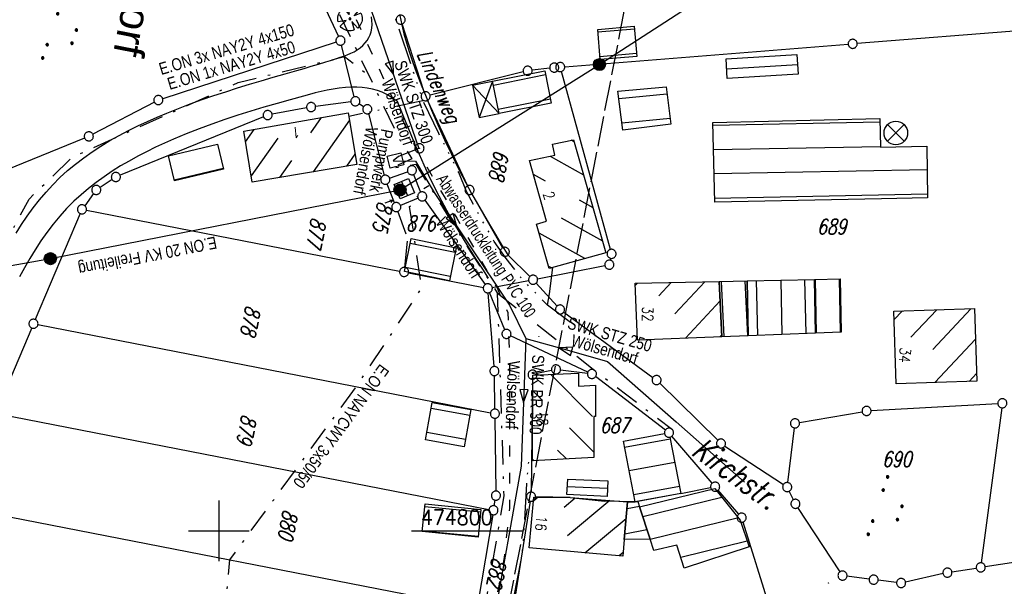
# Model space of a CAD drawing. Extents: x 510526 to 513920, y 467229 to 478797.
# Tile 298 of 467: x 512067 to 512230, y 474791 to 474884. Entities that reach past the tile are written whole.
import ezdxf
from ezdxf.enums import TextEntityAlignment as Align

# ---------------------------------------------------------------- set-up
doc = ezdxf.new("R2010")
doc.units = 0
doc.header["$LTSCALE"] = 10
doc.header["$MEASUREMENT"] = 0
for name, pattern in [('ACAD_ISO03W100', [30, 12, -18]), ('ACAD_ISO14W100', [25.5, 12, -3, 0.5, -3, 0.5, -3, 0.5, -3]), ('LT00', [0]), ('LT08', [0.42, 0.2, -0.1, 0.02, -0.1]), ('LT14', [0.6, 0.5, -0.1])]:
    doc.linetypes.add(name, pattern=pattern)
doc.layers.get('0').update_dxf_attribs({"linetype": 'LT00'})
doc.layers.add('-BLATT_90-RAND', color=7, linetype='LT14', plot=False)
for name, color, linetype in [('ABWASSERLTG', 24, 'LT00'), ('ABWASSERLTG_FLIEßPF', 26, 'Continuous'), ('ABWASSERLTG_TEXT', 26, 'Continuous'), ('DFK_BEB_SCHR', 254, 'LT00'), ('DFK_BEBAUUNG', 250, 'LT00'), ('DFK_BES-NAME', 255, 'LT00'), ('DFK_BES-WEGE', 255, 'LT00'), ('DFK_FLUR_NR', 250, 'LT00'), ('DFK_GZPKT', 250, 'LT00'), ('DFK_KATASTER', 250, 'LT00'), ('DFK_NUTZUNG', 250, 'LT00'), ('DFK_TOPO-ANL', 252, 'LT00'), ('DFK_TOPO-SYM', 252, 'LT00'), ('ORTSNAMEN', 152, 'Continuous'), ('STROM_FREILTG', 80, 'STROMFREILEITUNG'), ('STROM_TEXT', 80, 'Continuous'), ('STROM_UNTER', 80, 'LT08'), ('TELEKOM', 210, 'ACAD_ISO14W100'), ('V90_AFBR_BAB', 250, 'LT00'), ('V90_BAUM', 250, 'LT00'), ('V90_KA_PRUF', 182, 'LT00'), ('V90_RASTER', 250, 'LT00'), ('WASSERLTG', 130, 'ACAD_ISO03W100')]:
    doc.layers.add(name, color=color, linetype=linetype)
doc.styles.add('Arial', font='ARIAL.TTF')
doc.styles.get("Standard").update_dxf_attribs({"font": 'romans.shx'})
doc.styles.add('Strom', font='txt.shx')
doc.styles.add('Versorgungsltg', font='ARIAL.TTF', dxfattribs={"width": 0.8, "height": 2})
doc.linetypes.add('STROMFREILEITUNG', pattern='A,12.7,-5.5,["xx",Strom,S=2.5,R=0,X=-2.6,Y=-0.85],-4.35', length=22.55)

# ---------------------------------------------------------------- blocks, each defined once
blk = doc.blocks.new('SYMB7111')
at = {"color": 0, "linetype": 'ByBlock'}
for p, q in [((-0.13, 0.202919), (-0.13, 0.177081)), ((-0.125, 0.172895), (-0.125, 0.207105)), ((-0.12, 0.209164), (-0.12, 0.170836)), ((-0.115, 0.170204), (-0.115, 0.209796)), ((-0.11, 0.209164), (-0.11, 0.170836)), ((-0.105, 0.172895), (-0.105, 0.207105)), ((-0.1, 0.202919), (-0.1, 0.177081)), ((-0.095, 0.189874), (-0.095, 0.190146)), ((0.1, 0.202919), (0.1, 0.177081)), ((0.105, 0.172895), (0.105, 0.207105)), ((0.11, 0.209164), (0.11, 0.170836)), ((0.115, 0.170204), (0.115, 0.209796)), ((0.12, 0.209164), (0.12, 0.170836)), ((0.125, 0.172895), (0.125, 0.207105)), ((0.13, 0.202919), (0.13, 0.177081)), ((0.135, 0.189874), (0.135, 0.190146)), ((-0.515, -0.177081), (-0.515, -0.202919)), ((-0.51, -0.207105), (-0.51, -0.172895)), ((-0.505, -0.170836), (-0.505, -0.209164)), ((-0.5, -0.209796), (-0.5, -0.170204)), ((-0.495, -0.170836), (-0.495, -0.209164)), ((-0.49, -0.207105), (-0.49, -0.172895)), ((-0.485, -0.177081), (-0.485, -0.202919)), ((-0.48, -0.190126), (-0.48, -0.189854)), ((-0.285, -0.177081), (-0.285, -0.202919)), ((-0.28, -0.207105), (-0.28, -0.172895)), ((-0.275, -0.170836), (-0.275, -0.209164)), ((-0.27, -0.209796), (-0.27, -0.170204)), ((-0.265, -0.170836), (-0.265, -0.209164)), ((-0.26, -0.207105), (-0.26, -0.172895)), ((-0.255, -0.177081), (-0.255, -0.202919)), ((-0.25, -0.190126), (-0.25, -0.189854)), ((0.255, -0.177081), (0.255, -0.202919)), ((0.26, -0.207105), (0.26, -0.172895)), ((0.265, -0.170836), (0.265, -0.209164)), ((0.27, -0.209796), (0.27, -0.170204)), ((0.275, -0.170836), (0.275, -0.209164)), ((0.28, -0.207105), (0.28, -0.172895)), ((0.285, -0.177081), (0.285, -0.202919)), ((0.29, -0.190126), (0.29, -0.189854)), ((0.485, -0.177081), (0.485, -0.202919)), ((0.49, -0.207105), (0.49, -0.172895)), ((0.495, -0.170836), (0.495, -0.209164)), ((0.5, -0.209796), (0.5, -0.170204)), ((0.505, -0.170836), (0.505, -0.209164)), ((0.51, -0.207105), (0.51, -0.172895)), ((0.515, -0.177081), (0.515, -0.202919)), ((0.52, -0.190126), (0.52, -0.189854))]:
    blk.add_line(p, q, dxfattribs=at)
for points in [[(-0.095, 0.19), (-0.096981, 0.198678), (-0.10253, 0.205637), (-0.11055, 0.209499), (-0.11945, 0.209499), (-0.12747, 0.205637), (-0.133019, 0.198678), (-0.135, 0.19), (-0.133019, 0.181322), (-0.12747, 0.174363), (-0.11945, 0.170501), (-0.11055, 0.170501), (-0.10253, 0.174363), (-0.096981, 0.181322), (-0.095, 0.19)], [(0.135, 0.19), (0.133019, 0.198678), (0.12747, 0.205637), (0.11945, 0.209499), (0.11055, 0.209499), (0.10253, 0.205637), (0.096981, 0.198678), (0.095, 0.19), (0.096981, 0.181322), (0.10253, 0.174363), (0.11055, 0.170501), (0.11945, 0.170501), (0.12747, 0.174363), (0.133019, 0.181322), (0.135, 0.19)], [(-0.48, -0.19), (-0.481981, -0.181322), (-0.48753, -0.174363), (-0.49555, -0.170501), (-0.50445, -0.170501), (-0.51247, -0.174363), (-0.518019, -0.181322), (-0.52, -0.19), (-0.518019, -0.198678), (-0.51247, -0.205637), (-0.50445, -0.209499), (-0.49555, -0.209499), (-0.48753, -0.205637), (-0.481981, -0.198678), (-0.48, -0.19)], [(-0.25, -0.19), (-0.251981, -0.181322), (-0.25753, -0.174363), (-0.26555, -0.170501), (-0.27445, -0.170501), (-0.28247, -0.174363), (-0.288019, -0.181322), (-0.29, -0.19), (-0.288019, -0.198678), (-0.28247, -0.205637), (-0.27445, -0.209499), (-0.26555, -0.209499), (-0.25753, -0.205637), (-0.251981, -0.198678), (-0.25, -0.19)], [(0.29, -0.19), (0.288019, -0.181322), (0.28247, -0.174363), (0.27445, -0.170501), (0.26555, -0.170501), (0.25753, -0.174363), (0.251981, -0.181322), (0.25, -0.19), (0.251981, -0.198678), (0.25753, -0.205637), (0.26555, -0.209499), (0.27445, -0.209499), (0.28247, -0.205637), (0.288019, -0.198678), (0.29, -0.19)], [(0.52, -0.19), (0.518019, -0.181322), (0.51247, -0.174363), (0.50445, -0.170501), (0.49555, -0.170501), (0.48753, -0.174363), (0.481981, -0.181322), (0.48, -0.19), (0.481981, -0.198678), (0.48753, -0.205637), (0.49555, -0.209499), (0.50445, -0.209499), (0.51247, -0.205637), (0.518019, -0.198678), (0.52, -0.19)]]:
    blk.add_lwpolyline(points, dxfattribs=at)
blk = doc.blocks.new('SYMB7301')
at = {"color": 0, "linetype": 'ByBlock'}
for p, q in [((-0.128693, 0), (0, 0.128693)), ((0, -0.128693), (-0.128693, 0)), ((0, 0.128693), (0.128693, 0)), ((0.128693, 0), (0, -0.128693)), ((0.000059, -0.009738), (0.000059, 0.009897)), ((-0.00901, -0.004339), (-0.002225, -0.009749))]:
    blk.add_line(p, q, dxfattribs=at)
for points in [[(-0.002225, 0.009749), (-0.00901, 0.004339), (-0.00901, -0.004339)], [(0.01, 0), (0.006235, 0.007818), (-0.002225, 0.009749)], [(-0.002225, -0.009749), (0.006235, -0.007818), (0.01, 0)]]:
    blk.add_lwpolyline(points, dxfattribs=at)
blk = doc.blocks.new('SYMB7060')
at = {"color": 0, "linetype": 'ByBlock'}
for p, q in [((-0.26, 0), (0, 0)), ((-0.08, 0.045), (0, 0)), ((0, 0), (-0.08, -0.045))]:
    blk.add_line(p, q, dxfattribs=at)
blk = doc.blocks.new('SYMB7010')
at = {"color": 0, "linetype": 'ByBlock'}
for points in [[(-0.031408, 0.499213), (-0.093728, 0.49134), (-0.15457, 0.475719), (-0.212975, 0.452595), (-0.268021, 0.422333), (-0.31884, 0.385411), (-0.36463, 0.342411), (-0.40467, 0.29401), (-0.438329, 0.240973), (-0.465074, 0.184136), (-0.484486, 0.124395), (-0.496256, 0.062692), (-0.5002, 0)], [(-0.5002, 0), (-0.496256, -0.062692), (-0.484486, -0.124395), (-0.465075, -0.184136), (-0.438329, -0.240973), (-0.404671, -0.29401), (-0.36463, -0.342411), (-0.31884, -0.385411), (-0.268021, -0.422333), (-0.212975, -0.452595), (-0.154571, -0.475719), (-0.093728, -0.49134), (-0.031408, -0.499213), (0.031408, -0.499213)], [(0.5002, 0), (0.496256, 0.062692), (0.484485, 0.124395), (0.465074, 0.184136), (0.438329, 0.240973), (0.40467, 0.29401), (0.36463, 0.342411), (0.31884, 0.385411), (0.268021, 0.422333), (0.212975, 0.452595), (0.15457, 0.475719), (0.093728, 0.49134), (0.031408, 0.499213), (-0.031408, 0.499213)], [(0.031408, -0.499213), (0.093728, -0.491341), (0.15457, -0.475719), (0.212975, -0.452595), (0.268021, -0.422333), (0.31884, -0.385411), (0.36463, -0.342411), (0.404671, -0.294011), (0.438329, -0.240974), (0.465075, -0.184136), (0.484486, -0.124395), (0.496256, -0.062692), (0.500201, 0)]]:
    blk.add_lwpolyline(points, dxfattribs=at)
blk = doc.blocks.new('SYMB1122')
at = {"color": 0, "linetype": 'ByBlock'}
for p, q in [((0.311075, 0.391979), (0.09863, 0.092887)), ((0.09863, 0.092887), (0.418246, 0.260377)), ((-0.475333, -0.172973), (-0.166954, -0.06134)), ((-0.166954, -0.06134), (-0.386962, -0.319059)), ((0.008901, -0.038997), (0.02494, -0.031273)), ((0.377481, -0.336756), (0.093097, -0.145464)), ((0.093097, -0.145464), (0.215406, -0.456826)), ((0.022929, -0.501191), (-0.043246, -0.49913))]:
    blk.add_line(p, q, dxfattribs=at)
for points in [[(-0.316355, 0.394287, 0), (-0.266036, 0.429988, 0), (-0.211684, 0.459185, 0), (-0.154136, 0.481431, 0), (-0.094277, 0.496382, 0), (-0.033028, 0.50381, 0), (0.028669, 0.503599, 0)], [(0.028669, 0.503599, 0), (0.089866, 0.495753, 0), (0.149621, 0.480392, 0), (0.207015, 0.457753, 0), (0.261166, 0.428184, 0), (0.31124, 0.39214, 0)], [(-0.508141, 0.010932, 0), (-0.503002, 0.073258, 0), (-0.489922, 0.134413, 0), (-0.469118, 0.19339, 0), (-0.440931, 0.249215, 0), (-0.405825, 0.300971, 0)], [(-0.475728, -0.172816, 0), (-0.494391, -0.113127, 0), (-0.505255, -0.05154, 0), (-0.508141, 0.010932, 0)], [(-0.316293, 0.394214, 0), (-0.150355, 0.155979, 0), (-0.405806, 0.30112, 0)], [(-0.02494, 0.031273, 0), (-0.036039, 0.017355, 0), (-0.04, 0, 0)], [(-0.04, 0, 0), (-0.036039, -0.017355, 0), (-0.02494, -0.031273, 0), (-0.008901, -0.038997, 0), (0.008901, -0.038997, 0)], [(0.008901, 0.038997, 0), (-0.008901, 0.038997, 0), (-0.02494, 0.031273, 0)], [(0.04, 0, 0), (0.036039, 0.017355, 0), (0.02494, 0.031273, 0), (0.008901, 0.038997, 0)], [(0.02494, -0.031273, 0), (0.036039, -0.017355, 0), (0.04, 0, 0)], [(0.418338, 0.260323, 0), (0.450658, 0.204641, 0), (0.475368, 0.14519, 0), (0.492037, 0.083003, 0), (0.500376, 0.019163, 0), (0.500238, -0.045218, 0), (0.491628, -0.109022, 0), (0.474694, -0.171137, 0), (0.449731, -0.230483, 0), (0.417173, -0.286026, 0), (0.377588, -0.336801, 0)], [(-0.043246, -0.49913, 0), (-0.108608, -0.48859, 0), (-0.172076, -0.469745, 0), (-0.232599, -0.442906, 0), (-0.289176, -0.408519, 0), (-0.340869, -0.367153, 0), (-0.386823, -0.319492, 0)], [(0.215414, -0.456858, 0), (0.153338, -0.479878, 0), (0.088821, -0.494738, 0), (0.022929, -0.501191, 0)]]:
    blk.add_polyline3d(points, dxfattribs=at)
blk = doc.blocks.new('SYMB0003')
at = {"color": 0, "linetype": 'ByBlock'}
for p, q in [((-0.015712, 0), (0.010166, 0.012015)), ((0, -0.021257), (-0.015712, 0)), ((0.010166, 0.012015), (0, -0.021257))]:
    blk.add_line(p, q, dxfattribs=at)
for points in [[(-0.031395, 0.499013), (-0.093691, 0.491144), (-0.154509, 0.475528), (-0.21289, 0.452414), (-0.267913, 0.422164), (-0.318712, 0.385257), (-0.364484, 0.342274), (-0.404509, 0.293893), (-0.438154, 0.240877), (-0.464888, 0.184062), (-0.484292, 0.124345), (-0.496058, 0.062667), (-0.5, 0)], [(-0.5, 0), (-0.496058, -0.062667), (-0.484292, -0.124345), (-0.464888, -0.184062), (-0.438154, -0.240877), (-0.404509, -0.293893), (-0.364485, -0.342274), (-0.318712, -0.385257), (-0.267914, -0.422164), (-0.21289, -0.452414), (-0.154509, -0.475529), (-0.093691, -0.491144), (-0.031395, -0.499014), (0.031395, -0.499014)], [(0.5, 0), (0.496057, 0.062667), (0.484292, 0.124345), (0.464888, 0.184062), (0.438153, 0.240877), (0.404509, 0.293893), (0.364484, 0.342274), (0.318712, 0.385257), (0.267913, 0.422164), (0.21289, 0.452414), (0.154509, 0.475528), (0.093691, 0.491144), (0.031395, 0.499013), (-0.031395, 0.499013)], [(0.031395, -0.499014), (0.093691, -0.491144), (0.154509, -0.475529), (0.21289, -0.452414), (0.267914, -0.422164), (0.318712, -0.385257), (0.364485, -0.342274), (0.404509, -0.293893), (0.438154, -0.240877), (0.464889, -0.184062), (0.484292, -0.124345), (0.496058, -0.062667), (0.5, 0)]]:
    blk.add_lwpolyline(points, dxfattribs=at)
blk = doc.blocks.new('ABWASSER-FLIEßPF')
at = {"layer": 'ABWASSERLTG_FLIEßPF'}
for p, q in [((0, 0), (-0.211, 0.07)), ((-0.211, 0.07), (-0.211, -0.07)), ((-0.211, -0.07), (0, 0))]:
    blk.add_line(p, q, dxfattribs=at)

msp = doc.modelspace()

# ---------------------------------------------------------------- hatches: boundary and pattern name
at = {"layer": 'STROM_TEXT'}
h = msp.add_hatch(color=256, dxfattribs=at)
edge = h.paths.add_edge_path()
edge.add_arc((512162.86, 474877), 1, 0, 360)
h = msp.add_hatch(color=256, dxfattribs=at)
edge = h.paths.add_edge_path()
edge.add_arc((512129.93, 474856.3), 1, 0, 360)
h = msp.add_hatch(color=256, dxfattribs=at)
edge = h.paths.add_edge_path()
edge.add_arc((512072.17, 474844.96), 1, 0, 360)

# ---------------------------------------------------------------- linework, layer by layer
at = {"layer": '-BLATT_90-RAND'}
msp.add_lwpolyline([(512002.38, 475543.56), (511825.98, 474635.53), (512107.72, 474580.8), (512284.11, 475488.83), (512002.38, 475543.56)], dxfattribs=at)
at = {"layer": 'ABWASSERLTG', "flags": 128}
for points in [[(512145.63, 475103.89), (512130.18, 475070.06), (512110.89, 475034.41), (512093.89, 474999.56), (512088.34, 474982.69), (512088.78, 474966.09), (512096.36, 474941.03), (512121.78, 474895.77), (512133.06, 474863.16), (512129.65, 474861.85), (512128.79, 474861.13)], [(512127.8, 474861.89), (512130.06, 474862.45), (512130.57, 474860.47), (512128.31, 474859.91), (512127.8, 474861.89)], [(512128.79, 474861.13), (512132.48, 474861.06), (512135.57, 474855.88), (512141.26, 474847.39), (512148.03, 474837.28), (512150.73, 474831.77)], [(512150.73, 474831.77), (512149.95, 474810.69), (512140.58, 474758.05), (512120.99, 474710.99), (512104.7, 474679.95), (512087.15, 474624.38), (512071.07, 474578.68)], [(512150.73, 474831.77), (512157.47, 474829.88), (512164.2, 474827.99), (512175.52, 474818.02), (512186.84, 474808.04)]]:
    msp.add_lwpolyline(points, dxfattribs=at)
at = {"layer": 'DFK_BEB_SCHR'}
for p, q in [((512168.64, 474882.85), (512162.62, 474882.34)), ((512162.95, 474878.35), (512168.98, 474878.86)), ((512183.88, 474876.31), (512195.59, 474877.03)), ((512153.98, 474875.29), (512145.37, 474873.57)), ((512174.02, 474872.12), (512166.08, 474871.37)), ((512146.16, 474869.65), (512154.76, 474871.37)), ((512115.2, 474865.71), (512116.98, 474868.24)), ((512121.57, 474867.82), (512115.59, 474859.3)), ((512166.58, 474867.4), (512174.53, 474868.15)), ((512209.21, 474867.49), (512181.62, 474866.97)), ((512104.4, 474864.25), (512105.83, 474866.28)), ((512109.72, 474864.86), (512105.35, 474858.63)), ((512158.71, 474864.24), (512158.22, 474864.51)), ((512099.78, 474863.79), (512091.71, 474861.86)), ((512181.71, 474862.97), (512209.29, 474863.49)), ((512110.05, 474858.36), (512112.03, 474861.18)), ((512121.14, 474860.24), (512122.52, 474862.21)), ((512154.72, 474861.88), (512160.26, 474858.8)), ((512092.64, 474857.97), (512100.71, 474859.9)), ((512216.98, 474859.64), (512181.8, 474858.97)), ((512130.16, 474857.72), (512131.14, 474855.36)), ((512153.95, 474857.73), (512151.95, 474858.85)), ((512161.81, 474853.36), (512159.56, 474854.61)), ((512181.89, 474854.97), (512217.04, 474855.64)), ((512156.57, 474851.7), (512163.37, 474847.92)), ((512160.45, 474844.96), (512152.9, 474849.16)), ((512139.02, 474845.98), (512131.62, 474847.48)), ((512130.83, 474843.56), (512138.23, 474842.06)), ((512154.44, 474843.73), (512154.98, 474843.43)), ((512182.96, 474841.21), (512183.39, 474832.06)), ((512187.39, 474832.22), (512186.96, 474841.29)), ((512189.01, 474832.28), (512188.82, 474841.33)), ((512192.82, 474841.42), (512193.01, 474832.44)), ((512197.01, 474832.59), (512196.82, 474841.51)), ((512198.52, 474841.54), (512198.68, 474832.65)), ((512202.67, 474832.81), (512202.52, 474841.63)), ((512169.14, 474840.91), (512168.77, 474840.5)), ((512172.68, 474838.84), (512174.7, 474841.03)), ((512180.26, 474841.15), (512175.34, 474835.83)), ((512177.08, 474831.82), (512182.8, 474838)), ((512212.93, 474836.33), (512211.52, 474834.83)), ((512214.32, 474831.97), (512218.58, 474836.51)), ((512224.23, 474836.68), (512217.92, 474829.96)), ((512183.06, 474832.39), (512182.73, 474832.04)), ((512218.28, 474824.5), (512224.99, 474831.65)), ((512161.72, 474818.89), (512154.82, 474825.83)), ((512225.17, 474825.99), (512223.94, 474824.68)), ((512151.84, 474823.14), (512153.34, 474821.64)), ((512141.44, 474819.08), (512135.05, 474820.23)), ((512157.93, 474817.03), (512161.93, 474813.02)), ((512134.35, 474816.3), (512140.74, 474815.14)), ((512167.03, 474813.85), (512174.55, 474815.23)), ((512157.41, 474811.89), (512155.95, 474813.35)), ((512151.82, 474811.83), (512152.06, 474811.59)), ((512175.32, 474811.3), (512167.78, 474809.92)), ((512157.56, 474807.34), (512164.18, 474807.05)), ((512168.54, 474805.99), (512176.09, 474807.38)), ((512152.77, 474805.58), (512151.98, 474804.92)), ((512157.03, 474803.92), (512158.87, 474805.46)), ((512170.01, 474802.38), (512183.07, 474805.58)), ((512143.22, 474803.09), (512134.01, 474803.99)), ((512164.6, 474805.03), (512157.57, 474799.17)), ((512169.47, 474804.05), (512167.43, 474803.67)), ((512160.48, 474796.39), (512167.28, 474802.06)), ((512185.84, 474802.14), (512171.25, 474798.57)), ((512133.62, 474800.01), (512142.83, 474799.11)), ((512167.05, 474799.54), (512170.71, 474800.21)), ((512176.29, 474795.68), (512187.26, 474798.37)), ((512166.77, 474796.43), (512166.11, 474795.88))]:
    msp.add_line(p, q, dxfattribs=at)
at = {"layer": 'DFK_BEBAUUNG'}
for p, q in [((512141.92, 474873.59), (512145.23, 474874.25)), ((512145.23, 474874.25), (512142.99, 474868.25)), ((512141.92, 474873.59), (512146.31, 474868.91)), ((512141.92, 474873.59), (512142.99, 474868.25)), ((512142.99, 474868.25), (512146.31, 474868.91)), ((512166.84, 474814.83), (512173.62, 474816.07))]:
    msp.add_line(p, q, dxfattribs=at)
for points in [[(512162.58, 474882.82, 0), (512168.6, 474883.33, 0), (512169.02, 474878.33, 0), (512162.99, 474877.83, 0), (512162.58, 474882.82, 0)], [(512183.78, 474877.94, 0), (512195.49, 474878.66, 0), (512195.69, 474875.42, 0), (512183.99, 474874.68, 0), (512183.78, 474877.94, 0)], [(512154.91, 474870.63, 0), (512146.31, 474868.91, 0), (512145.23, 474874.25, 0), (512153.84, 474875.97, 0), (512154.91, 474870.63, 0)], [(512165.93, 474872.6, 0), (512173.87, 474873.35, 0), (512174.65, 474867.16, 0), (512166.74, 474866.16, 0), (512165.93, 474872.6, 0)], [(512104.11, 474865.98, 0), (512121.37, 474869.01, 0), (512122.81, 474860.52, 0), (512105.53, 474857.6, 0), (512104.11, 474865.98, 0)], [(512209.44, 474854.83, 0), (512181.91, 474854.31, 0), (512181.61, 474867.46, 0), (512209.2, 474868.09, 0), (512209.29, 474863.39, 0), (512216.93, 474863.54, 0), (512217.05, 474854.98, 0), (512209.44, 474854.83, 0)], [(512158.61, 474864.6, 0), (512163.93, 474845.94, 0), (512154.56, 474843.31, 0), (512152.48, 474850.65, 0), (512154.14, 474851.12, 0), (512151.3, 474861.14, 0), (512155.48, 474862.05, 0), (512155.1, 474863.84, 0), (512158.61, 474864.6, 0)], [(512091.69, 474861.95, 0), (512099.76, 474863.88, 0), (512100.75, 474859.74, 0), (512092.68, 474857.81, 0), (512091.69, 474861.95, 0)], [(512131.32, 474858.2, 0), (512132.3, 474855.84, 0), (512129.94, 474854.86, 0), (512128.96, 474857.22, 0), (512131.32, 474858.2, 0)], [(512131.78, 474848.26, 0), (512139.18, 474846.76, 0), (512138.08, 474841.32, 0), (512130.68, 474842.82, 0), (512131.78, 474848.26, 0)], [(512183.08, 474832.05, 0), (512169.18, 474831.51, 0), (512168.75, 474840.9, 0), (512182.65, 474841.2, 0), (512183.08, 474832.05, 0)], [(512183.08, 474832.05, 0), (512182.65, 474841.2, 0), (512187.27, 474841.3, 0), (512187.46, 474832.22, 0), (512183.08, 474832.05, 0)], [(512187.46, 474832.22, 0), (512187.27, 474841.3, 0), (512198.39, 474841.54, 0), (512198.55, 474832.65, 0), (512187.46, 474832.22, 0)], [(512198.55, 474832.65, 0), (512198.39, 474841.54, 0), (512202.64, 474841.63, 0), (512202.79, 474832.81, 0), (512198.55, 474832.65, 0)], [(512225.21, 474824.72, 0), (512211.87, 474824.3, 0), (512211.47, 474836.29, 0), (512224.83, 474836.7, 0), (512225.21, 474824.72, 0)], [(512151.82, 474811.58, 0), (512151.85, 474825.69, 0), (512159.42, 474826.04, 0), (512159.39, 474823.92, 0), (512162.21, 474824.05, 0), (512162.22, 474818.91, 0), (512161.92, 474818.91, 0), (512161.93, 474812.14, 0), (512151.82, 474811.58, 0)], [(512140.51, 474813.89, 0), (512134.13, 474815.04, 0), (512135.22, 474821.18, 0), (512141.62, 474820.06, 0), (512140.51, 474813.89, 0)], [(512174.5, 474815.47, 0), (512176.32, 474806.18, 0), (512169.21, 474804.86, 0), (512168.77, 474804.78, 0), (512166.84, 474814.83, 0)], [(512157.62, 474808.55, 0), (512164.24, 474808.26, 0), (512164.12, 474805.69, 0), (512157.5, 474805.99, 0), (512157.62, 474808.55, 0)], [(512166.72, 474795.82, 0), (512151.26, 474797.22, 0), (512152.04, 474805.59, 0), (512158.04, 474805.52, 0), (512167.53, 474804.81, 0), (512166.96, 474798.57, 0), (512166.72, 474795.82, 0)], [(512169.49, 474803.98, 0), (512181.91, 474807.02, 0), (512186.12, 474801.79, 0), (512187.59, 474797.36, 0), (512176.88, 474793.86, 0), (512175.64, 474797.66, 0), (512171.86, 474796.77, 0), (512171.22, 474798.65, 0), (512169.49, 474803.98, 0)], [(512142.82, 474798.99, 0), (512133.61, 474799.89, 0), (512134.06, 474804.46, 0), (512143.27, 474803.55, 0), (512142.82, 474798.99, 0)], [(512168.77, 474804.78, 0), (512169.21, 474804.86, 0), (512169.49, 474803.98, 0), (512171.22, 474798.65, 0), (512166.96, 474798.57, 0), (512167.53, 474804.81, 0), (512168.77, 474804.78, 0)]]:
    msp.add_polyline3d(points, dxfattribs=at)
at = {"layer": 'DFK_KATASTER'}
for p, q in [((512089.26, 474946.35), (512119.77, 474881.64)), ((512133.92, 474872.48), (512130.26, 474883.71)), ((512236.2, 474882.93), (512205.45, 474880.49)), ((512119.38, 474880.73), (512090.72, 474871.37)), ((512122.37, 474871.67), (512120.27, 474880.23)), ((512157.14, 474876.65), (512203.95, 474880.37)), ((512150.28, 474875.8), (512134.88, 474871.95)), ((512154.66, 474876.42), (512151.75, 474876.07)), ((512164.67, 474846.47), (512156.59, 474875.87)), ((512089.35, 474870.79), (512079.19, 474865.5)), ((512121.81, 474870.84), (512115.98, 474870.08)), ((512123.9, 474870.05), (512123.17, 474870.52)), ((512134.47, 474871.09), (512141.09, 474856.98)), ((512114.5, 474869.84), (512108.81, 474868.8)), ((512124.71, 474868.9), (512127.31, 474858.71)), ((512107.38, 474868.38), (512083.68, 474858.72)), ((512077.83, 474864.87), (512058.79, 474857.14)), ((512128.21, 474858.23), (512131.18, 474859.31)), ((512082.36, 474858.03), (512080.38, 474856.71)), ((512132.16, 474858.86), (512133.32, 474855.93)), ((512129.03, 474854.17), (512127.78, 474857.28)), ((512079.3, 474855.7), (512077.84, 474853.7)), ((512132.9, 474854.94), (512130, 474853.76)), ((512134.03, 474854.62), (512143.99, 474840.67)), ((512141.78, 474855.65), (512146.87, 474846.73)), ((512078.13, 474852.96), (512129.86, 474842.9)), ((512130.93, 474849.01), (512129.57, 474852.77)), ((512077.1, 474852.41), (512069.67, 474834.89)), ((512131.08, 474847.85), (512130.67, 474843.51)), ((512147.77, 474845.55), (512151.38, 474842)), ((512164.72, 474845.02), (512164.65, 474844.69)), ((512152.65, 474841.62), (512163.76, 474843.81)), ((512131.34, 474842.62), (512143.69, 474840.2)), ((512145.17, 474840.2), (512151.17, 474841.33)), ((512152.41, 474840.91), (512155.86, 474837.12)), ((512145.46, 474827.14), (512144.49, 474839.31)), ((512147.23, 474833.22), (512144.71, 474839.37)), ((512156.97, 474836.12), (512171.7, 474825.34)), ((512069.09, 474833.51), (512063.4, 474820.12)), ((512070.12, 474834.06), (512144.86, 474819.5)), ((512160.95, 474826.24), (512148.19, 474832.21)), ((512160.89, 474826.01), (512156.44, 474826.57)), ((512145.59, 474820.11), (512145.53, 474825.64)), ((512151.81, 474825.06), (512151.58, 474806.4)), ((512154.97, 474826.5), (512152.55, 474825.97)), ((512173.76, 474816.66), (512162.23, 474825.47)), ((512172.84, 474824.37), (512182.41, 474814.96)), ((512207.74, 474819.86), (512228.67, 474821.04)), ((512229.32, 474820.34), (512225.95, 474794.72)), ((512063.85, 474819.29), (512144.62, 474803.56)), ((512145.61, 474818.61), (512145.76, 474806.58)), ((512195.91, 474817.89), (512206.25, 474819.69)), ((512193.97, 474807.97), (512195.08, 474817.02)), ((512181.49, 474807.87), (512174.85, 474815.64)), ((512183.57, 474814.02), (512193.25, 474807.64)), ((512176.32, 474806.18), (512181.24, 474807.15)), ((512158.04, 474805.52), (512152.32, 474805.63)), ((512158.04, 474805.52), (512163.7, 474804.9)), ((512176.32, 474806.18), (512168.77, 474804.78)), ((512185.87, 474802.76), (512182.47, 474806.73)), ((512194.91, 474805.14), (512194.21, 474806.56)), ((512145.49, 474804.16), (512145.64, 474805.09)), ((512151.45, 474804.91), (512146.45, 474773.74)), ((512168.77, 474804.78), (512163.7, 474804.9)), ((512202.61, 474793.26), (512195.65, 474803.84)), ((512060.31, 474803.29), (512141.9, 474787.4)), ((512145.24, 474802.68), (512142.76, 474788)), ((512192.99, 474781.14), (512186.59, 474801.47)), ((512251.32, 474797.8), (512226.59, 474794.09)), ((512207.42, 474792.05), (512203.76, 474792.53)), ((512219.62, 474792.95), (512213.43, 474791.56)), ((512221.09, 474793.23), (512225.11, 474793.86)), ((512211.96, 474791.49), (512208.9, 474791.86))]:
    msp.add_line(p, q, dxfattribs=at)
at = {"layer": 'DFK_TOPO-ANL'}
for p, q in [((512213.21, 474867.09), (512210.45, 474864.33)), ((512213.21, 474864.33), (512210.45, 474867.09))]:
    msp.add_line(p, q, dxfattribs=at)
for points in [[(512210.45, 474867.09, 0), (512210.75, 474867.33, 0), (512211.08, 474867.51, 0), (512211.45, 474867.62, 0), (512211.83, 474867.66, 0), (512212.21, 474867.62, 0), (512212.58, 474867.51, 0), (512212.91, 474867.33, 0), (512213.21, 474867.09, 0)], [(512210.45, 474864.33, 0), (512210.21, 474864.63, 0), (512210.03, 474864.96, 0), (512209.92, 474865.33, 0), (512209.88, 474865.71, 0), (512209.92, 474866.09, 0), (512210.03, 474866.46, 0), (512210.21, 474866.79, 0), (512210.45, 474867.09, 0)], [(512213.21, 474867.09, 0), (512213.45, 474866.79, 0), (512213.63, 474866.46, 0), (512213.74, 474866.09, 0), (512213.78, 474865.71, 0), (512213.74, 474865.33, 0), (512213.63, 474864.96, 0), (512213.45, 474864.63, 0), (512213.21, 474864.33, 0)], [(512213.21, 474864.33, 0), (512212.91, 474864.09, 0), (512212.58, 474863.91, 0), (512212.21, 474863.8, 0), (512211.83, 474863.76, 0), (512211.45, 474863.8, 0), (512211.08, 474863.91, 0), (512210.75, 474864.09, 0), (512210.45, 474864.33, 0)]]:
    msp.add_polyline3d(points, dxfattribs=at)
at = {"layer": 'STROM_FREILTG', "ltscale": 0.1, "flags": 128}
msp.add_lwpolyline([(512165.6, 474878.77), (512212.43, 474909.09), (512263.47, 474942.94)], dxfattribs=at)
at = {"layer": 'STROM_FREILTG', "ltscale": 0.1}
msp.add_lwpolyline([(511858.99, 474805.46), (511986.6, 474829.75), (512072.17, 474844.96), (512129.93, 474856.3), (512162.86, 474877), (512165.6, 474878.77)], dxfattribs=at)
at = {"layer": 'STROM_TEXT'}
for centre in [(512162.86, 474877), (512129.93, 474856.3), (512072.17, 474844.96)]:
    msp.add_circle(centre, 1, dxfattribs=at)
at = {"layer": 'STROM_UNTER', "ltscale": 2, "flags": 128}
for points in [[(512093.93, 474970.7), (512084.28, 474968.63), (512088.83, 474951.31), (512090.61, 474946.67), (512106.23, 474913.84), (512129.77, 474864.79), (512131.87, 474861.44), (512128.47, 474859.89), (512132.52, 474860.54), (512141.16, 474846.71), (512146, 474839.3), (512147.07, 474805.77), (512143.86, 474787), (512141.5, 474774.17), (512132.85, 474749.98), (512128.87, 474740.88), (512122.5, 474725.98), (512116.22, 474712.84), (512106.7, 474692.08), (512098.63, 474674.03), (512095.12, 474663.61), (512087.44, 474635.8), (512079.22, 474603.67), (512075.81, 474591.06), (512071.95, 474585.57)], [(512062.41, 474847.66), (512064.12, 474846.62), (512065.47, 474848.87), (512068.65, 474854.8), (512075.83, 474861.73), (512103.17, 474874.03), (512120.78, 474878.34), (512124.76, 474875.22)], [(512100.88, 474784.44), (512101.81, 474795.21), (512122.73, 474823.81), (512133.5, 474840.1), (512131.52, 474853.58), (512133.07, 474854.63), (512132.59, 474855.73), (512134.7, 474857.05)], [(512146, 474839.3), (512162.12, 474826.49), (512174.91, 474816.72)]]:
    msp.add_lwpolyline(points, dxfattribs=at)
at = {"layer": 'TELEKOM', "ltscale": 0.05, "flags": 128}
for points in [[(512158.09, 474834.44), (512154.27, 474837.27), (512150.05, 474841.61), (512147.48, 474844.99), (512145.5, 474847.81), (512142.67, 474852.72), (512140.93, 474856.04), (512139.63, 474859.18), (512136.33, 474865.62), (512133.72, 474870.99), (512132.01, 474876.25), (512127.74, 474888.89), (512124.79, 474898.45), (512122.81, 474903.36), (512120.99, 474907.14), (512119.41, 474909.47), (512114.07, 474917.69), (512110.4, 474923.35), (512106.3, 474929.72), (512105.09, 474931.87), (512102.94, 474936.07), (512100.1, 474942.38), (512097.58, 474948.67), (512096.32, 474952.32), (512095.74, 474954.41), (512095.01, 474958.45), (512093, 474967.19), (512092.18, 474969.87), (512090.9, 474978.56), (512093.06, 474984.49), (512094.84, 474990.53), (512096.78, 474996.48), (512097.08, 474997.01), (512097.73, 474997.25), (512101.21, 474997.72), (512109.67, 474998.74), (512112.09, 474999.15), (512118.34, 474999.5), (512129.26, 475000.33), (512142.62, 475001.63), (512153.12, 475002.99), (512163.8, 475004.17), (512181.06, 475006.06), (512189.73, 475006.83), (512198.37, 475007.48), (512204.58, 475008.19)], [(512085.5, 474563.37), (512085.33, 474562.55), (512084.91, 474562.74), (512084.58, 474562.98), (512084.29, 474563.31), (512083.95, 474563.7), (512083.69, 474564.05), (512083.46, 474564.38), (512083.27, 474564.75), (512083.1, 474565.07), (512082.92, 474565.47), (512082.7, 474566.05), (512082.43, 474566.9), (512082.26, 474567.71), (512082.15, 474568.4), (512082.06, 474569.43), (512082.06, 474570.27), (512082.15, 474570.88), (512082.35, 474572.84), (512083.5, 474576.71), (512084.07, 474579.68), (512082.39, 474581.65), (512081.78, 474582.53), (512081.5, 474583.24), (512080.98, 474584.59), (512080.84, 474586.04), (512080.79, 474588.1), (512081.17, 474590.91), (512082.15, 474595.2), (512083, 474598.52), (512084.03, 474602.27), (512084.73, 474605.36), (512086, 474610.06), (512086.87, 474614.04), (512087.7, 474618.6), (512087.46, 474623.21), (512090.19, 474631.29), (512093.74, 474642.88), (512099.02, 474660.72), (512101.45, 474668.06), (512103.05, 474672.47), (512104.71, 474676.73), (512106.43, 474680.99), (512109.27, 474686.9), (512112.65, 474693.74), (512114.6, 474697.28), (512117.56, 474704.26), (512120.05, 474710.2), (512122.71, 474716.05), (512124.67, 474720.66), (512126.92, 474726.08), (512130.29, 474734.12), (512132.9, 474739.62), (512136.46, 474748.29), (512140.78, 474757.69), (512143.69, 474763.82), (512145.76, 474773.28), (512148.19, 474786.15), (512149.96, 474795.19), (512150.32, 474798.24), (512150.85, 474807.76), (512151.21, 474811.54), (512151.82, 474812.27)]]:
    msp.add_lwpolyline(points, dxfattribs=at)
at = {"layer": 'TELEKOM', "ltscale": 0.04, "flags": 128}
msp.add_lwpolyline([(512133.72, 474870.99), (512125.39, 474869.24), (512121.46, 474868.45)], dxfattribs=at)
at = {"layer": 'TELEKOM', "flags": 128}
msp.add_lwpolyline([(512154.27, 474837.27), (512154.61, 474839.13), (512155.18, 474843.49)], dxfattribs=at)
at = {"layer": 'V90_AFBR_BAB'}
for points in [[(512066.5, 474849.14), (512067.41, 474850.58), (512068.35, 474851.98), (512069.34, 474853.34), (512070.37, 474854.66), (512071.45, 474855.94), (512072.58, 474857.17), (512073.76, 474858.35), (512075.01, 474859.49), (512076.32, 474860.58), (512077.68, 474861.62), (512079.08, 474862.6), (512080.53, 474863.54), (512082.01, 474864.44), (512083.52, 474865.29), (512085.06, 474866.1), (512086.62, 474866.88), (512088.21, 474867.62), (512089.8, 474868.32), (512091.41, 474869), (512093.34, 474869.77), (512095.28, 474870.5), (512097.23, 474871.21), (512099.18, 474871.88), (512101.13, 474872.52), (512103.09, 474873.14), (512105.05, 474873.75), (512107.01, 474874.33), (512108.98, 474874.91), (512110.94, 474875.48), (512112.9, 474876.04), (512114.08, 474876.38), (512115.27, 474876.72), (512116.46, 474877.07), (512117.65, 474877.43), (512118.84, 474877.81), (512120.04, 474878.21), (512120.63, 474878.41), (512121.21, 474878.63), (512121.78, 474878.87), (512122.33, 474879.13), (512122.86, 474879.44), (512123.35, 474879.78), (512123.81, 474880.18), (512124.17, 474880.57), (512124.48, 474881), (512124.75, 474881.45), (512124.97, 474881.93), (512125.14, 474882.43), (512125.25, 474883.03), (512125.3, 474883.64), (512125.27, 474884.26), (512125.19, 474884.88)], [(512129.87, 474885.1), (512130.2, 474883.59), (512130.57, 474882.09), (512130.99, 474880.61), (512131.44, 474879.14), (512131.93, 474877.68), (512132.44, 474876.23), (512132.98, 474874.79), (512133.54, 474873.36), (512134.11, 474871.93), (512135.13, 474869.47), (512136.19, 474867.03), (512137.28, 474864.6), (512138.42, 474862.19), (512139.6, 474859.81), (512140.82, 474857.45), (512141.76, 474855.72), (512142.72, 474854.01), (512143.69, 474852.31), (512144.68, 474850.61), (512145.69, 474848.92), (512146.7, 474847.24), (512147.71, 474845.56)], [(512129.51, 474870.93), (512129.02, 474871.26), (512128.52, 474871.58), (512128.02, 474871.88), (512127.51, 474872.17), (512126.98, 474872.42), (512126.19, 474872.72), (512125.36, 474872.94), (512124.52, 474873.1), (512123.66, 474873.2), (512122.79, 474873.25), (512121.93, 474873.25), (512120.91, 474873.19), (512119.9, 474873.09), (512118.9, 474872.94), (512117.9, 474872.76), (512116.91, 474872.54), (512115.93, 474872.31), (512114.95, 474872.05), (512113.97, 474871.79), (512111.79, 474871.2), (512109.61, 474870.59), (512107.44, 474869.96), (512105.28, 474869.31), (512103.13, 474868.63), (512100.99, 474867.92), (512098.85, 474867.18), (512096.73, 474866.39), (512094.62, 474865.56), (512092.51, 474864.68), (512091.02, 474864.03), (512089.53, 474863.34), (512088.06, 474862.62), (512086.6, 474861.87), (512085.17, 474861.08), (512083.76, 474860.26), (512082.38, 474859.4), (512081.03, 474858.49), (512079.72, 474857.55), (512078.46, 474856.56), (512077.23, 474855.52), (512076.06, 474854.44), (512074.86, 474853.22), (512073.73, 474851.96), (512072.64, 474850.64), (512071.61, 474849.28), (512070.62, 474847.88), (512069.68, 474846.44), (512068.77, 474844.97), (512067.9, 474843.46), (512067.06, 474841.93)], [(512144.53, 474841.72), (512143.58, 474843.21), (512142.63, 474844.69), (512141.69, 474846.18), (512140.76, 474847.68), (512139.84, 474849.18), (512138.94, 474850.69), (512138.06, 474852.21), (512137.21, 474853.75), (512136.38, 474855.3), (512135.52, 474856.99), (512134.7, 474858.69), (512133.91, 474860.42), (512133.14, 474862.15), (512132.39, 474863.89), (512131.65, 474865.65), (512130.93, 474867.4), (512130.22, 474869.17), (512129.51, 474870.93)]]:
    msp.add_lwpolyline(points, dxfattribs=at)
at = {"layer": 'V90_RASTER'}
for p, q in [((512100, 474805), (512100, 474795)), ((512095, 474800), (512105, 474800)), ((512131.8, 474800), (512150.3, 474800))]:
    msp.add_line(p, q, dxfattribs=at)
at = {"layer": 'WASSERLTG', "ltscale": 0.015, "flags": 128}
msp.add_lwpolyline([(512143.49, 475102.97), (512142.55, 475100.51), (512128.11, 475069.63), (512125.77, 475064.96), (512120.49, 475054.72), (512115.03, 475044.61), (512108.93, 475030.53), (512107.56, 475025.92), (512095.23, 475000.24), (512089.11, 474985.34), (512088.05, 474982.33), (512087.3, 474979.06), (512088.27, 474968.5), (512088.58, 474965.7), (512088.67, 474961.76), (512089.69, 474954.7), (512094.39, 474941.54), (512095.8, 474939.68), (512109.32, 474912.06), (512116.95, 474897.16), (512123.78, 474882.08), (512132.42, 474863.41), (512139.3, 474851.62), (512145.95, 474840.12), (512147.72, 474836.09), (512147.99, 474828.79), (512147.99, 474803.74), (512147.15, 474795.61), (512145.33, 474786.27), (512142.58, 474772.91), (512139.77, 474764.62), (512137.9, 474758.96), (512124.62, 474727.75), (512111.55, 474700.03), (512103.45, 474682.99), (512098.26, 474669.92), (512091.41, 474646.56), (512088.4, 474636.71), (512078.08, 474591.62), (512075.99, 474583.84), (512074.22, 474580.88), (512113.07, 474571.93)], dxfattribs=at)
msp.add_lwpolyline([(512143.49, 475102.97), (512142.55, 475100.51), (512128.11, 475069.63), (512125.77, 475064.96), (512120.49, 475054.72), (512115.03, 475044.61), (512108.93, 475030.53), (512107.56, 475025.92), (512095.23, 475000.24), (512089.11, 474985.34), (512088.05, 474982.33), (512087.3, 474979.06), (512088.27, 474968.5), (512088.58, 474965.7), (512088.67, 474961.76), (512089.69, 474954.7), (512094.39, 474941.54), (512095.8, 474939.68), (512109.32, 474912.06), (512116.95, 474897.16), (512123.78, 474882.08), (512132.42, 474863.41), (512139.3, 474851.62), (512145.95, 474840.12), (512147.72, 474836.09), (512147.99, 474828.79), (512147.99, 474803.74), (512147.15, 474795.61), (512145.33, 474786.27), (512142.58, 474772.91), (512139.77, 474764.62), (512137.9, 474758.96), (512124.62, 474727.75), (512111.55, 474700.03), (512103.45, 474682.99), (512098.26, 474669.92), (512091.41, 474646.56), (512088.4, 474636.71), (512078.08, 474591.62), (512075.99, 474583.84), (512074.22, 474580.88), (512113.07, 474571.93)], dxfattribs=at)

# ---------------------------------------------------------------- block references
at = {"layer": 'ABWASSERLTG_FLIEßPF', "yscale": 10, "zscale": 10}
for p, xscale, rotation in [((512128.84, 474875.37), 9.999999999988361, 289.0000000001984), ((512139.3, 474850.29), 9.999999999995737, 303.4577029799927), ((512156.23, 474830.23), 9.999999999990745, 164.3595978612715), ((512150.34, 474821.22), 9.999999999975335, 267.8649069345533)]:
    msp.add_blockref('ABWASSER-FLIEßPF', p, dxfattribs=dict(at, xscale=xscale, rotation=rotation))
at = {"layer": 'DFK_GZPKT', "xscale": 1.499999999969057, "yscale": 1.5, "zscale": 1.5, "rotation": 251.2881100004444}
for p in [(512130.03, 474884.42), (512120.09, 474880.96), (512204.7, 474880.43), (512155.4, 474876.51), (512156.39, 474876.59), (512151.01, 474875.98), (512134.15, 474871.77), (512090.01, 474871.14), (512115.24, 474869.98), (512122.55, 474870.94), (512124.52, 474869.63), (512108.07, 474868.66), (512078.52, 474865.15), (512082.99, 474858.44), (512131.89, 474859.56), (512127.5, 474857.98), (512079.75, 474856.3), (512133.59, 474855.23), (512141.41, 474856.3), (512129.31, 474853.47), (512077.39, 474853.1), (512147.24, 474846.08), (512164.87, 474845.75), (512164.5, 474843.96), (512130.6, 474842.76), (512151.91, 474841.47), (512144.43, 474840.06), (512156.36, 474836.56), (512069.38, 474834.2), (512147.51, 474832.53), (512145.52, 474826.39), (512151.82, 474825.81), (512155.7, 474826.66), (512161.63, 474825.92), (512172.31, 474824.9), (512229.42, 474821.08), (512145.6, 474819.36), (512206.99, 474819.82), (512195.17, 474817.76), (512174.36, 474816.21), (512182.94, 474814.43), (512181.98, 474807.3), (512193.88, 474807.23), (512145.77, 474805.83), (512151.57, 474805.65), (512195.24, 474804.47), (512145.36, 474803.42), (512186.36, 474802.19), (512220.35, 474793.11), (512225.85, 474793.98), (512203.02, 474792.63), (512208.16, 474791.95), (512212.7, 474791.4)]:
    msp.add_blockref('SYMB7010', p, dxfattribs=at)
at = {"layer": 'DFK_KATASTER', "xscale": 5, "yscale": 5, "zscale": 5, "rotation": 18.88612000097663}
msp.add_blockref('SYMB7060', (512128.7, 474854.59), dxfattribs=at)
at = {"layer": 'DFK_NUTZUNG', "xscale": 10, "yscale": 10, "zscale": 10, "rotation": 251.28826}
for p in [(512074.31, 474882.23), (512210.67, 474803.57)]:
    msp.add_blockref('SYMB7111', p, dxfattribs=at)
at = {"layer": 'DFK_TOPO-SYM', "xscale": 0.1, "yscale": 0.1, "zscale": 0.1, "rotation": 359.99968}
for p in [(512152.86, 474832.14), (512200.73, 474791.41)]:
    msp.add_blockref('SYMB7301', p, dxfattribs=at)
at = {"layer": 'V90_BAUM', "xscale": 4, "yscale": 4, "zscale": 4, "rotation": 259.0065042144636}
msp.add_blockref('SYMB1122', (512121.65, 474884.56), dxfattribs=at)
at = {"layer": 'V90_KA_PRUF', "xscale": 1.500000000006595, "yscale": 1.500000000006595, "zscale": 1.5, "rotation": 259.0065042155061}
msp.add_blockref('SYMB0003', (512133.14, 474863.18), dxfattribs=at)

# ---------------------------------------------------------------- texts
at = {"layer": 'ABWASSERLTG_TEXT', "style": 'Versorgungsltg'}
for s, rotation, width, p in [('SWK STZ 300', 288.9104, 0.8, (512131.26, 474870.49)), ('Wölsendorf', 288.9104, 0.8, (512128.66, 474868.82)), ('Wölsendorf', 259.0065, 0.8, (512123.26, 474861.31)), ('Pumpwerk', 259.0065, 0.8, (512125.85, 474861.31)), ('Abwasserdruckleitung PVC 100', 303, 0.7, (512143.32, 474846.55)), ('Wölsendorf', 303, 0.8, (512138.79, 474846.21)), ('SWK STZ 250', 344, 0.8, (512164.31, 474831.49)), ('Wölsendorf', 344, 0.8, (512163.45, 474829)), ('Wölsendorf', 268, 0.8, (512147.55, 474822.49)), ('SWK BR 300', 268, 0.8, (512151.55, 474822.53))]:
    msp.add_text(s, height=2, rotation=rotation, dxfattribs=dict(at, width=width)).set_placement(p, align=Align.CENTER)
at = {"layer": 'DFK_BEBAUUNG', "width": 0.8}
for s, rotation, p in [('1', -173.5309, (512113.27, 474866.76)), ('2', -71.1235, (512153.49, 474855.67)), ('32', -89.9926, (512169.94, 474837.04)), ('34', -94.7645, (512212.53, 474830.31)), ('18', -90.122, (512152.54, 474819.84)), ('16', -95.3226, (512152.46, 474802.54))]:
    msp.add_text(s, height=1.8, rotation=rotation, dxfattribs=at).set_placement(p)
at = {"layer": 'DFK_BES-NAME', "oblique": 13.754, "width": 0.75}
msp.add_text('Kirchstr.', height=3.8, rotation=-35.8384, dxfattribs=at).set_placement((512177.86, 474812.67))
at = {"layer": 'DFK_BES-WEGE', "oblique": 13.754, "width": 0.75}
msp.add_text('Lindenweg', height=2.5, rotation=293.3995, dxfattribs=at).set_placement((512132.68, 474878.81))
at = {"layer": 'DFK_FLUR_NR', "oblique": 13.754, "width": 0.75}
for s, rotation, p in [('688', 259.0065, (512145.52, 474863.02)), ('875', 259.0065, (512126.29, 474854.53)), ('877', 259.0065, (512115.34, 474851.87)), ('876', -0.0003, (512130.96, 474849.52)), ('689', -0.0003, (512198.83, 474848.98)), ('878', 259.0065, (512104.5, 474837.35)), ('879', 259.0065, (512103.84, 474819.36)), ('687', -0.0003, (512162.97, 474816.18)), ('690', -0.0003, (512209.58, 474810.59)), ('880', 259.0065, (512110.67, 474803.64)), ('882', 259.0065, (512145.16, 474795.71))]:
    msp.add_text(s, height=2.5, rotation=rotation, dxfattribs=at).set_placement(p)
at = {"layer": 'ORTSNAMEN', "style": 'Arial'}
msp.add_text('Wölsendorf', height=5, rotation=259.0065, dxfattribs=at).set_placement((512089.27, 474913.61))
at = {"layer": 'STROM_TEXT', "style": 'Versorgungsltg', "width": 0.8}
for s, rotation, p in [('E.ON 3x NAY2Y 4x150', 16.6098, (512101.55, 474878.56)), ('E.ON 1x NAY2Y 4x50', 16.6098, (512102.34, 474875.93)), ('E.ON 20 KV Freileitung', 191.29, (512088.03, 474846.36)), ('E.ON NAYCWY 3x50/50', 233.6344, (512119.4, 474817.84))]:
    msp.add_text(s, height=2, rotation=rotation, dxfattribs=at).set_placement(p, align=Align.CENTER)
at = {"layer": 'V90_RASTER', "width": 0.921}
msp.add_text(' 474800', height=2.5, rotation=359.9989, dxfattribs=at).set_placement((512131.8, 474801))

doc.saveas('drawing.dxf')
